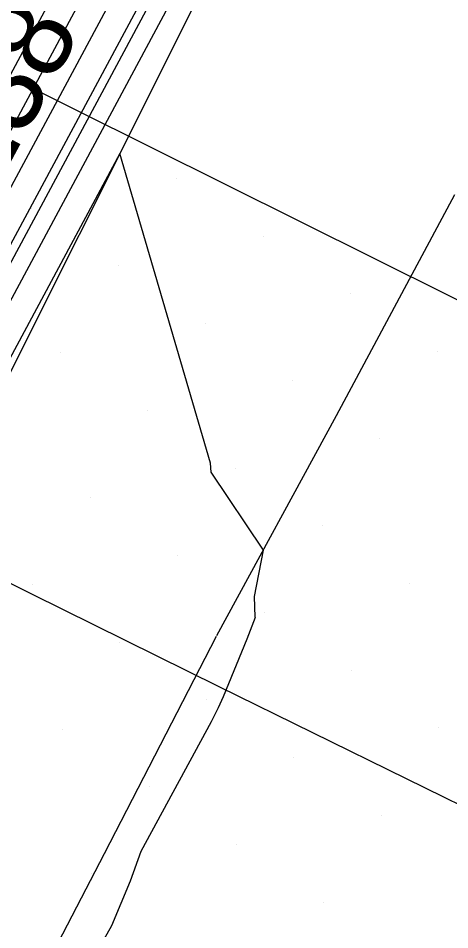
# Model space of a CAD drawing. Extents: x 2354170 to 2357230, y 866100 to 868290.
# Drawn here: x 2355672.71 to 2355683.04, y 867225.13 to 867246.95 of the extents above; entities that cross this region are included whole.
import ezdxf

# ---------------------------------------------------------------- set-up
doc = ezdxf.new("R2010")
doc.units = 0
for name, color, linetype in [('Default', 7, 'Continuous'), ('DTM Contours Minor', 7, 'Continuous'), ('Exist DTM Scan Elevation Point', 7, 'Continuous'), ('Exist Roads EOP', 7, 'Continuous'), ('Exist Structure Major Box Culvert or Tunnel Topo', 7, 'Continuous'), ('PH Exist DTM Breakline', 7, 'Continuous'), ('Scratch_Level_0', 7, 'Continuous'), ('Scratch_Level_4', 7, 'Continuous')]:
    doc.layers.add(name, color=color, linetype=linetype)

msp = doc.modelspace()

# ---------------------------------------------------------------- linework, layer by layer
at = {"layer": 'Default'}
for points in [[(2355627.875, 867171.447), (2355632.859, 867174.412), (2355638.568, 867181.563), (2355640.373, 867183.242), (2355646.893, 867192.968), (2355647.497, 867193.747), (2355647.941, 867194.308), (2355653.583, 867204.437), (2355661.979, 867220.21), (2355662.34, 867220.791), (2355662.503, 867221.116), (2355662.651, 867221.439), (2355663.081, 867222.602), (2355676.487, 867247.563), (2355676.564, 867247.975), (2355678.247, 867252.715), (2355678.899, 867255.447), (2355681.558, 867263.592), (2355682.07, 867268.67), (2355682.394, 867273.103), (2355682.876, 867276.335), (2355682.749, 867277.758), (2355683.111, 867286.719)], [(2355617.837, 867169.487), (2355624.479, 867172.563), (2355627.784, 867173.921), (2355631.491, 867176.127), (2355635.739, 867181.447), (2355638.864, 867184.354), (2355644.695, 867193.052), (2355645.891, 867194.595), (2355646.772, 867195.707), (2355652.035, 867205.154), (2355659.865, 867219.865), (2355660.73, 867221.257), (2355661.12, 867222.035), (2355661.474, 867222.81), (2355662.504, 867225.594), (2355674.864, 867248.608), (2355675.22, 867250.522), (2355676.622, 867254.472), (2355678.631, 867262.891), (2355679.304, 867264.951), (2355679.433, 867266.235), (2355679.515, 867267.356), (2355680.785, 867275.887), (2355680.452, 867279.643)], [(2355617.782, 867168.59), (2355625.128, 867171.992), (2355627.814, 867173.096), (2355631.947, 867175.555), (2355636.682, 867181.485), (2355639.367, 867183.983), (2355645.427, 867193.024), (2355646.426, 867194.313), (2355647.162, 867195.241), (2355652.551, 867204.915), (2355660.57, 867219.98), (2355661.267, 867221.102), (2355661.581, 867221.729), (2355661.867, 867222.353), (2355662.696, 867224.597), (2355675.405, 867248.259), (2355675.668, 867249.673), (2355677.164, 867253.886), (2355678.72, 867260.409), (2355680.055, 867264.498), (2355680.312, 867267.047), (2355680.475, 867269.272), (2355681.482, 867276.036), (2355681.217, 867279.015)], [(2355638.326, 867182.176), (2355639.87, 867183.612), (2355646.16, 867192.996), (2355646.961, 867194.03), (2355647.552, 867194.774), (2355653.067, 867204.676), (2355661.274, 867220.095), (2355661.804, 867220.946), (2355662.042, 867221.422), (2355662.259, 867221.896), (2355662.889, 867223.599), (2355675.946, 867247.911), (2355676.116, 867248.824), (2355677.705, 867253.3), (2355678.809, 867257.928), (2355680.807, 867264.045), (2355681.191, 867267.858), (2355681.435, 867271.187), (2355681.438, 867271.212)], [(2355673.227, 867222.154), (2355674.948, 867225.232), (2355675.395, 867226.299), (2355675.655, 867227.011), (2355677.335, 867230.109), (2355677.505, 867230.449), (2355677.625, 867230.713), (2355678.194, 867232.092), (2355678.394, 867232.611), (2355678.382, 867232.608), (2355678.368, 867233.108), (2355678.58, 867234.213), (2355677.33, 867236.083), (2355677.316, 867236.3), (2355675.147, 867243.712), (2355663.273, 867221.604)]]:
    msp.add_lwpolyline(points, dxfattribs=at)
at = {"layer": 'DTM Contours Minor'}
for points in [[(2355625.993, 867171.232), (2355627.855, 867171.997), (2355632.555, 867174.793), (2355637.939, 867181.537), (2355640.038, 867183.489), (2355646.404, 867192.987), (2355647.14, 867193.936), (2355647.681, 867194.619), (2355653.239, 867204.596), (2355661.509, 867220.133), (2355661.983, 867220.895), (2355662.196, 867221.32), (2355662.389, 867221.744), (2355662.953, 867223.267), (2355676.127, 867247.795), (2355676.265, 867248.541), (2355677.886, 867253.105), (2355678.839, 867257.101), (2355681.057, 867263.894), (2355681.484, 867268.129), (2355681.755, 867271.826), (2355682.411, 867276.236), (2355682.239, 867278.177), (2355682.588, 867286.836)], [(2355679.686, 867280.272), (2355680.088, 867275.738), (2355678.555, 867265.441), (2355678.554, 867265.423), (2355678.552, 867265.404), (2355678.542, 867265.372), (2355676.081, 867255.057), (2355674.772, 867251.371), (2355674.323, 867248.956), (2355662.312, 867226.592), (2355661.082, 867223.266), (2355660.659, 867222.341), (2355660.194, 867221.412), (2355659.16, 867219.75), (2355651.519, 867205.393), (2355646.383, 867196.174), (2355645.356, 867194.878), (2355643.962, 867193.081), (2355638.361, 867184.724), (2355634.795, 867181.408), (2355631.891, 867177.77)]]:
    msp.add_lwpolyline(points, dxfattribs=at)
at = {"layer": 'Exist DTM Scan Elevation Point'}
for p, q in [((2355682.746, 867238.972), (2355682.746, 867238.972)), ((2355681.367, 867236.887), (2355681.367, 867236.887)), ((2355679.987, 867234.802), (2355679.987, 867234.802)), ((2355682.072, 867233.422), (2355682.072, 867233.422)), ((2355678.608, 867232.717), (2355678.608, 867232.717)), ((2355680.693, 867231.337), (2355680.693, 867231.337)), ((2355677.228, 867230.632), (2355677.228, 867230.632)), ((2355682.778, 867229.958), (2355682.778, 867229.958)), ((2355679.313, 867229.252), (2355679.313, 867229.252)), ((2355681.398, 867227.873), (2355681.398, 867227.873)), ((2355677.934, 867227.167), (2355677.934, 867227.167)), ((2355680.019, 867225.788), (2355680.019, 867225.788))]:
    msp.add_line(p, q, dxfattribs=at)
at = {"layer": 'Exist Roads EOP'}
for points in [[(2355677.47, 867232.169), (2355680.333, 867237.441), (2355683.168, 867242.729)], [(2355644.671, 867168.223), (2355647.268, 867173.632), (2355649.883, 867179.032), (2355652.53, 867184.417), (2355655.236, 867189.772), (2355658.016, 867195.089), (2355660.831, 867200.388), (2355663.643, 867205.688), (2355666.443, 867210.994), (2355669.231, 867216.307), (2355672.008, 867221.626), (2355674.774, 867226.951), (2355677.46, 867232.152)]]:
    msp.add_lwpolyline(points, dxfattribs=at)
at = {"layer": 'Exist Structure Major Box Culvert or Tunnel Topo'}
msp.add_lwpolyline([(2355641.722, 867260.509), (2355647.142, 867257.936), (2355652.562, 867255.364), (2355657.982, 867252.791), (2355663.356, 867250.123), (2355668.723, 867247.441), (2355674.09, 867244.759), (2355679.46, 867242.082), (2355684.831, 867239.407)], dxfattribs=at)
at = {"layer": 'PH Exist DTM Breakline'}
msp.add_lwpolyline([(2355683.391, 867262.488), (2355679.027, 867251.87), (2355676.933, 867247.276), (2355654.796, 867203.098), (2355649.132, 867192.883), (2355642.436, 867181.722), (2355635.508, 867171.09), (2355628.146, 867163.924), (2355622.18, 867160.883), (2355617.021, 867159.445), (2355607.935, 867158.463), (2355596.945, 867159.519), (2355587.972, 867160.796), (2355570.473, 867165.79), (2355560.523, 867168.748), (2355530.961, 867184.663)], dxfattribs=at)
at = {"layer": 'Scratch_Level_0'}
for p, q in [((2355676.491, 867243.11), (2355676.491, 867243.11)), ((2355673.027, 867242.405), (2355673.027, 867242.405)), ((2355678.576, 867241.731), (2355678.576, 867241.731)), ((2355675.112, 867241.025), (2355675.112, 867241.025)), ((2355680.661, 867240.351), (2355680.661, 867240.351)), ((2355677.197, 867239.646), (2355677.197, 867239.646)), ((2355673.732, 867238.94), (2355673.732, 867238.94)), ((2355682.746, 867238.972), (2355682.746, 867238.972)), ((2355679.282, 867238.266), (2355679.282, 867238.266)), ((2355675.817, 867237.561), (2355675.817, 867237.561)), ((2355681.367, 867236.887), (2355681.367, 867236.887)), ((2355677.902, 867236.181), (2355677.902, 867236.181)), ((2355674.438, 867235.476), (2355674.438, 867235.476)), ((2355679.987, 867234.802), (2355679.987, 867234.802)), ((2355676.523, 867234.096), (2355676.523, 867234.096)), ((2355682.072, 867233.422), (2355682.072, 867233.422)), ((2355673.058, 867233.391), (2355673.058, 867233.391)), ((2355678.608, 867232.717), (2355678.608, 867232.717)), ((2355675.143, 867232.011), (2355675.143, 867232.011)), ((2355680.693, 867231.337), (2355680.693, 867231.337)), ((2355677.228, 867230.632), (2355677.228, 867230.632)), ((2355673.764, 867229.926), (2355673.764, 867229.926)), ((2355682.778, 867229.958), (2355682.778, 867229.958)), ((2355679.313, 867229.252), (2355679.313, 867229.252)), ((2355675.849, 867228.547), (2355675.849, 867228.547)), ((2355681.398, 867227.873), (2355681.398, 867227.873)), ((2355677.934, 867227.167), (2355677.934, 867227.167)), ((2355674.469, 867226.462), (2355674.469, 867226.462)), ((2355680.019, 867225.788), (2355680.019, 867225.788))]:
    msp.add_line(p, q, dxfattribs=at)
at = {"layer": 'Scratch_Level_4'}
msp.add_lwpolyline([(2355637.21, 867250.972), (2355639.455, 867249.873), (2355641.701, 867248.774), (2355643.944, 867247.671), (2355646.186, 867246.565), (2355648.427, 867245.458), (2355650.666, 867244.345), (2355652.905, 867243.233), (2355655.141, 867242.116), (2355657.377, 867240.998), (2355659.613, 867239.878), (2355661.847, 867238.757), (2355664.081, 867237.636), (2355666.316, 867236.516), (2355668.551, 867235.395), (2355670.789, 867234.28), (2355673.028, 867233.168), (2355675.268, 867232.059), (2355677.511, 867230.954), (2355679.754, 867229.851), (2355681.998, 867228.748), (2355684.241, 867227.644)], dxfattribs=at)

# ---------------------------------------------------------------- texts
at = {"layer": 'Default'}
msp.add_text('138', height=2, rotation=61.7599, dxfattribs=at).set_placement((2355672.12, 867242.74))

doc.saveas('drawing.dxf')
